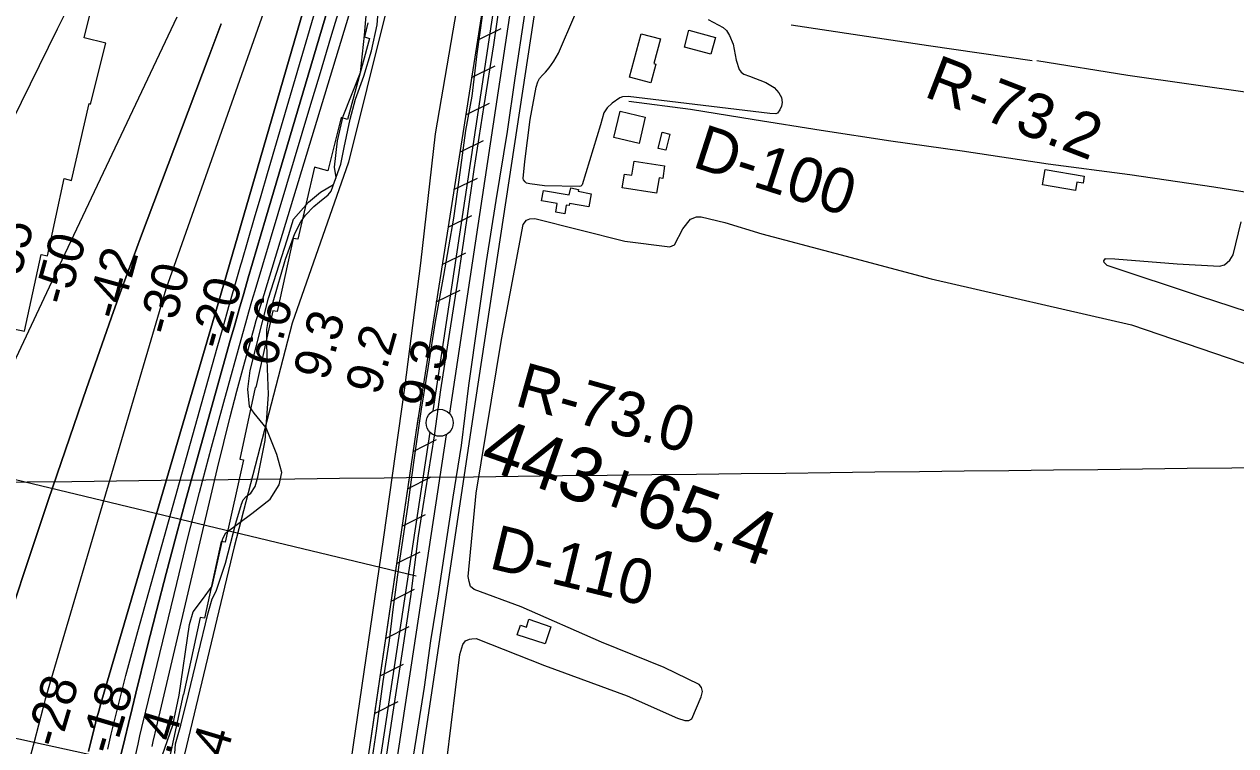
# Model space of a CAD drawing. Extents: x 3683613 to 3738215, y 469626 to 495384.
# Drawn here: x 3703802 to 3706044, y 480796 to 482130 of the extents above; entities that cross this region are included whole.
import ezdxf

# ---------------------------------------------------------------- set-up
doc = ezdxf.new("R2010")
doc.units = 0
for name, color, linetype in [('V-BLDG-OTLN', 7, 'Continuous'), ('V-FLOD-BASE', 7, 'Continuous'), ('V-GRID-MAJR', 7, 'Continuous'), ('V-LEVE-TOET', 7, 'Continuous'), ('V-RIVR-EDGE', 7, 'Continuous'), ('V-RIVR-RANG', 7, 'Continuous'), ('V-RIVR-RANG-IDEN', 7, 'Continuous'), ('V-ROAD-CNTR', 7, 'Continuous'), ('V-RRAP-FSHR', 7, 'Continuous'), ('V-RRAP-RVMT', 7, 'Continuous'), ('V-SITE-VEGE', 7, 'Continuous'), ('V-SURV-IDEN', 7, 'Continuous'), ('V-SURV-LINE', 7, 'Continuous'), ('V-TOPO-DPTH', 7, 'Continuous'), ('V-TOPO-MAJR', 7, 'Continuous'), ('V-TOPO-MINR', 7, 'Continuous'), ('V-TOPO-SHOR', 7, 'Continuous'), ('V-TOPO-WATR', 7, 'Continuous')]:
    doc.layers.add(name, color=color, linetype=linetype)

msp = doc.modelspace()

# ---------------------------------------------------------------- linework, layer by layer
at = {"layer": 'V-BLDG-OTLN'}
for points in [[(3704979.1, 482103.2), (3704966.9, 482057.7), (3704970.7, 482056.6), (3704961.4, 482021.7), (3704922.2, 482032.2), (3704943.7, 482112.7)], [(3705032, 482119.2), (3705081.1, 482105.9), (3705072.5, 482074.7), (3705023.5, 482088.1)], [(3704904.4, 481969.7), (3704951.1, 481958.6), (3704939.6, 481909.8), (3704892.9, 481920.8)], [(3704982.2, 481930.6), (3704996.6, 481927.2), (3704989.5, 481897.2), (3704975.1, 481900.6)], [(3704930.3, 481877.3), (3704987, 481868.5), (3704983.4, 481845.2), (3704976.6, 481846.2), (3704972.2, 481818.1), (3704908.6, 481828), (3704912.5, 481853.2), (3704926.3, 481851)], [(3705761.6, 481836.4), (3705750.1, 481838.4), (3705747.5, 481822.7), (3705686.5, 481833.1), (3705691.3, 481861.7), (3705763.8, 481849.4)], [(3704851.1, 481816.9), (3704846.8, 481792.4), (3704811, 481798.7), (3704810.3, 481794.9), (3704804.9, 481795.9), (3704802, 481779.9), (3704785.4, 481782.5), (3704788.2, 481798.9), (3704759.2, 481803.8), (3704762.5, 481822.8), (3704810.4, 481814.7), (3704813.1, 481827.5), (3704827.8, 481824.7), (3704827.2, 481821.7)], [(3704735.8, 481029.6), (3704776.4, 481015.7), (3704766.1, 480983.8), (3704714.3, 481000.5), (3704720.2, 481018.7), (3704731.1, 481015.1)]]:
    msp.add_lwpolyline(points, close=True, dxfattribs=at)
at = {"layer": 'V-FLOD-BASE'}
msp.add_lwpolyline([(3704683.1, 482182.6), (3704670.2, 482092.3), (3704652.5, 481980.2), (3704633.8, 481861.8), (3704620.2, 481767.2), (3704604, 481658.6), (3704588.8, 481560.9), (3704572.1, 481454.1), (3704560.4, 481368.6), (3704543.5, 481265.4), (3704530.5, 481184.1), (3704516.3, 481071.7), (3704503.3, 480981.9), (3704484, 480857.6), (3704470.3, 480767.7)], dxfattribs=at)
at = {"layer": 'V-GRID-MAJR'}
msp.add_spline([(3687787.4, 481100.8), (3693072.3, 481160.4), (3698357.2, 481220.7), (3703642.1, 481281.8), (3708927, 481343.7), (3714211.8, 481406.4), (3719496.7, 481469.8)], degree=3, dxfattribs=at)
at = {"layer": 'V-LEVE-TOET'}
for points in [[(3704654.1, 482181.7), (3704639.6, 482075.7), (3704630.1, 481997.6), (3704618.5, 481933.8), (3704606, 481842.4), (3704596.4, 481771.7), (3704577.5, 481665.4), (3704562.5, 481580.3), (3704549.6, 481497.9), (3704536.6, 481418.5), (3704522.3, 481319.8), (3704511, 481237.1), (3704494.8, 481130.5), (3704484.1, 481047.9), (3704477.3, 480990), (3704465.2, 480914.1), (3704453, 480823.4), (3704442, 480749)], [(3704727.5, 482149.1), (3704709.7, 482030.9), (3704695.8, 481931.7), (3704674.5, 481804.4), (3704656.5, 481691.2), (3704641.3, 481583.5), (3704623.8, 481462.2), (3704610.3, 481351), (3704594.8, 481255.7), (3704567.6, 481076.6), (3704553.6, 480989.9), (3704541.6, 480903.7), (3704527, 480810.9), (3704510.1, 480703.4)]]:
    msp.add_lwpolyline(points, dxfattribs=at)
at = {"layer": 'V-RIVR-EDGE'}
msp.add_lwpolyline([(3704042.9, 480736.4), (3704076.7, 480833.6), (3704088.3, 480889.4), (3704107.8, 481019.6), (3704114.4, 481043), (3704131.9, 481066.4), (3704149.4, 481090.9), (3704169.4, 481179.1), (3704174.8, 481189.3), (3704223, 481225.2), (3704256.6, 481251.6), (3704273.5, 481278.5), (3704278.4, 481301.3), (3704268.9, 481334.4), (3704249.2, 481383.6), (3704227, 481410.7), (3704218.6, 481423.3), (3704215.7, 481455.2), (3704220, 481490), (3704254, 481623.8), (3704288.4, 481731.7), (3704299.9, 481769.5), (3704327.6, 481801.3), (3704349.9, 481819.8), (3704373.9, 481833.6), (3704378.8, 481846.8), (3704375.8, 481866), (3704381.3, 481914.6), (3704391.7, 481960.2), (3704424.3, 482041.2), (3704431.7, 482110.2), (3704438.5, 482190.6)], dxfattribs=at)
at = {"layer": 'V-RIVR-RANG'}
msp.add_line((3704527.2, 481109.4), (3703516, 481352.4), dxfattribs=at)
at = {"layer": 'V-ROAD-CNTR'}
msp.add_lwpolyline([(3704509.6, 480585.2), (3704633.4, 481407.9), (3704785, 482403.4), (3704837.4, 482796)], dxfattribs=at)
at = {"layer": 'V-RRAP-FSHR'}
for p, q in [((3704640.5, 482101), (3704684.4, 482122.4)), ((3704629.7, 482031.8), (3704673.5, 482053.3)), ((3704618.8, 481962.7), (3704662.7, 481984.1)), ((3704607.9, 481893.5), (3704651.8, 481915)), ((3704597.1, 481824.4), (3704640.9, 481845.8)), ((3704586.2, 481755.2), (3704630, 481776.7)), ((3704575.3, 481686.1), (3704619.2, 481707.5)), ((3704564.4, 481616.9), (3704608.3, 481638.4)), ((3704521.3, 481340.2), (3704564.9, 481362.1)), ((3704511.1, 481271), (3704554.8, 481292.9)), ((3704500.9, 481201.7), (3704544.6, 481223.6)), ((3704490.7, 481132.5), (3704534.4, 481154.4)), ((3704480.6, 481063.2), (3704524.2, 481085.1)), ((3704470.4, 480994), (3704514, 481015.9)), ((3704460.2, 480924.7), (3704503.8, 480946.6)), ((3704450, 480855.5), (3704493.6, 480877.4))]:
    msp.add_line(p, q, dxfattribs=at)
for points in [[(3706130, 485815.1), (3705936, 485543.2), (3705791, 485295.9), (3705581.8, 484907), (3705368.5, 484461.9), (3705143.7, 484005.7), (3705041.7, 483827.9), (3704913.2, 483547.4), (3704758.3, 483206.4), (3704721.1, 483082.9), (3704690.6, 482950.5), (3704611.9, 482663.7), (3704538, 482423.7), (3704402.1, 481875.4), (3704297.7, 481577.1), (3704190.4, 481163.5), (3704084.1, 480720.8), (3703982.7, 480283.7)], [(3706323.9, 485767.8), (3705976, 485252.8), (3705840.7, 485020.2), (3705315.8, 484071), (3704796.5, 483151.4), (3704698.6, 482470), (3704526.4, 481375.3), (3704382.9, 480399.2)], [(3704654.2, 482187.8), (3704562.2, 481602.7)], [(3704531, 481404.1), (3704526.4, 481375.3), (3704442, 480801.1)]]:
    msp.add_lwpolyline(points, dxfattribs=at)
at = {"layer": 'V-RRAP-RVMT'}
for p, q in [((3703912.3, 482105.4), (3703949.7, 482256.4)), ((3704437.9, 482133.2), (3704431.3, 482107)), ((3703952.5, 482095.4), (3703912.3, 482105.4)), ((3703924.1, 481982.5), (3703952.5, 482095.4)), ((3704440.5, 482104.1), (3704400.2, 481954.4)), ((3704431.3, 482107), (3704440.5, 482104.1)), ((3703889.2, 481841.4), (3703921.8, 481983.5)), ((3703921.8, 481983.5), (3703924.1, 481982.5)), ((3704388.2, 481957.6), (3704363.3, 481859.3)), ((3704400.2, 481954.4), (3704388.2, 481957.6)), ((3704339.1, 481866), (3704308.1, 481732.7)), ((3704363.3, 481859.3), (3704339.1, 481866)), ((3703844.6, 481701.6), (3703875.6, 481844.7)), ((3703875.6, 481844.7), (3703889.2, 481841.4)), ((3704299.6, 481734.1), (3704269.7, 481598.7)), ((3704308.1, 481732.7), (3704299.6, 481734.1)), ((3703802.4, 481562.3), (3703832.8, 481704.2)), ((3703832.8, 481704.2), (3703844.6, 481701.6)), ((3704261.5, 481600.3), (3704230.4, 481458.4)), ((3704269.7, 481598.7), (3704261.5, 481600.3)), ((3703781.8, 481566.6), (3703802.4, 481562.3)), ((3704229.2, 481458.6), (3704200.6, 481325.9)), ((3704230.4, 481458.4), (3704229.2, 481458.6)), ((3704207.6, 481324.2), (3704173.3, 481172.3)), ((3704200.6, 481325.9), (3704207.6, 481324.2)), ((3704166.1, 481173.7), (3704135.1, 481031.3)), ((3704173.3, 481172.3), (3704166.1, 481173.7)), ((3704127.3, 481032.9), (3704096.4, 480890.3)), ((3704135.1, 481031.3), (3704127.3, 481032.9)), ((3704095.9, 480890.2), (3704064.8, 480748.2)), ((3704096.4, 480890.3), (3704095.9, 480890.2)), ((3704064.8, 480748.2), (3703653.3, 480837.4))]:
    msp.add_line(p, q, dxfattribs=at)
at = {"layer": 'V-SITE-VEGE'}
for p, q in [((3705035, 481769.6), (3705046.1, 481774)), ((3705046.1, 481774), (3705054.4, 481774.2)), ((3705054.4, 481774.2), (3705098.2, 481763.7)), ((3704685.1, 481547.1), (3704724.9, 481759.8)), ((3704724.9, 481759.8), (3704731.3, 481767.9)), ((3704731.3, 481767.9), (3704737.2, 481770.5)), ((3704737.2, 481770.5), (3704747, 481770.7)), ((3704747, 481770.7), (3704913, 481728.8)), ((3705005.4, 481722.2), (3705020.5, 481751.8)), ((3705020.5, 481751.8), (3705035, 481769.6)), ((3705098.2, 481763.7), (3705166.6, 481742.9)), ((3706039.3, 481703.8), (3706053.9, 481764.7)), ((3704913, 481728.8), (3704996.8, 481718.5)), ((3705166.6, 481742.9), (3705301.9, 481706.6)), ((3704996.8, 481718.5), (3705005.4, 481722.2)), ((3705301.9, 481706.6), (3705480.6, 481659.1)), ((3705799.9, 481692.8), (3705802.9, 481696.7)), ((3705800.3, 481689.3), (3705799.9, 481692.8)), ((3705806, 481684.2), (3705800.3, 481689.3)), ((3705802.9, 481696.7), (3705820, 481696.1)), ((3705978.7, 481626.8), (3705806, 481684.2)), ((3705820, 481696.1), (3705935.5, 481686.8)), ((3705935.5, 481686.8), (3706014, 481682.7)), ((3706014, 481682.7), (3706023.3, 481685.3)), ((3706023.3, 481685.3), (3706033.2, 481693.6)), ((3706033.2, 481693.6), (3706039.3, 481703.8)), ((3705480.6, 481659.1), (3705851.3, 481574.2)), ((3706125.7, 481579), (3705978.7, 481626.8)), ((3705851.3, 481574.2), (3706080.9, 481496.1)), ((3704637.9, 481262.9), (3704685.1, 481547.1)), ((3704623.3, 481108.6), (3704637.9, 481262.9)), ((3704624.9, 481099.2), (3704623.3, 481108.6)), ((3704627.9, 481089.9), (3704624.9, 481099.2)), ((3704634.6, 481084.8), (3704627.9, 481089.9)), ((3704721.4, 481052.3), (3704634.6, 481084.8)), ((3704870.2, 480987.4), (3704721.4, 481052.3)), ((3704613.6, 480983), (3704618.3, 480989.7)), ((3704618.3, 480989.7), (3704625.6, 480993)), ((3704625.6, 480993), (3704630.1, 480993.5)), ((3704630.1, 480993.5), (3704638.1, 480994)), ((3704638.1, 480994), (3704764.9, 480944.3)), ((3704608.1, 480964.4), (3704613.6, 480983)), ((3704986.2, 480940.2), (3704870.2, 480987.4)), ((3704584, 480768.5), (3704608.1, 480964.4)), ((3704764.9, 480944.3), (3704917.4, 480887.8)), ((3705050.7, 480908.6), (3704986.2, 480940.2)), ((3705055.3, 480903.5), (3705050.7, 480908.6)), ((3705056.9, 480895.8), (3705055.3, 480903.5)), ((3704917.4, 480887.8), (3705010.6, 480846.4)), ((3705037.5, 480845.2), (3705054.6, 480886)), ((3705054.6, 480886), (3705056.9, 480895.8)), ((3705010.6, 480846.4), (3705024.6, 480842.2)), ((3705024.6, 480842.2), (3705031.6, 480842.3)), ((3705031.6, 480842.3), (3705037.5, 480845.2))]:
    msp.add_line(p, q, dxfattribs=at)
for points in [[(3705247.3, 484027.1), (3704992, 483570.6), (3704863.1, 483343.9), (3704828.6, 483291.3), (3704808.6, 483258.5), (3704793.4, 483229.1), (3704773.6, 483184.1), (3704757.3, 483132.9), (3704742.6, 483055.4), (3704698.3, 482764.9), (3704656, 482487.7), (3704609.1, 482201.2), (3704562.1, 481927.5), (3704534.8, 481688.6), (3704505.7, 481458), (3704465.9, 481177.2), (3704406.1, 480767.9)], [(3704430.4, 482034.4), (3704444.1, 482081.4), (3704454.6, 482129.4), (3704459.3, 482185.7)], [(3705067.5, 482139.4), (3705095.2, 482124.4), (3705101.4, 482118.8), (3705107.3, 482109.6), (3705113.9, 482093.6), (3705119.6, 482063.6), (3705125.1, 482046.8), (3705128.9, 482041.7), (3705133.8, 482038.3), (3705143.9, 482034.1), (3705174.5, 482022.4), (3705189.8, 482013.1), (3705198.6, 482003.6), (3705203, 481994.6), (3705204.4, 481985.4), (3705203, 481978.5), (3705200.4, 481972.3), (3705196.1, 481966.1), (3705193, 481964.9), (3705181.6, 481965.5), (3704919.3, 481996.4), (3704909.2, 481995.9), (3704904.3, 481994.3), (3704889.9, 481984.3), (3704880.8, 481975.8), (3704874.3, 481966.3), (3704868, 481944), (3704834.2, 481833.3), (3704832.1, 481830.8), (3704829.4, 481829.9), (3704764.6, 481831.3), (3704737.3, 481834.9), (3704731.4, 481836.1), (3704728.8, 481838.6), (3704726, 481842.6), (3704725.2, 481845.1), (3704728.2, 481876.6), (3704738, 481954.3), (3704748.9, 482013.8), (3704752.3, 482024.1), (3704755.5, 482029.9), (3704760.8, 482036), (3704766.5, 482041.9), (3704773, 482049.6), (3704781.9, 482062.2), (3704790.4, 482077.1), (3704820.5, 482147.1)], [(3704080.3, 480781.5), (3704081.9, 480799.2), (3704091.2, 480833.7), (3704105.9, 480891), (3704122.7, 480962.6), (3704141.9, 481041.6), (3704149.6, 481067.5), (3704156.8, 481081.7), (3704162.4, 481098.2), (3704174.3, 481133.3), (3704193, 481207.3), (3704203.7, 481242.7), (3704207, 481250.7), (3704213.3, 481257.4), (3704216.8, 481259.8), (3704220.9, 481262.9), (3704229.2, 481275.1), (3704234.1, 481292.2), (3704247.7, 481360), (3704253.6, 481445.6), (3704251.1, 481509.4), (3704250.4, 481548.4), (3704250.9, 481565.7), (3704253.9, 481583.9), (3704262.6, 481616.5), (3704285.5, 481695.8), (3704302.8, 481743.4), (3704313.8, 481765), (3704322.3, 481776.9), (3704337.5, 481793.2), (3704348.3, 481802.1), (3704364.5, 481814.5), (3704369.5, 481821.3), (3704376, 481839.1), (3704387.5, 481871.4), (3704393.6, 481902.2), (3704404.9, 481955), (3704414.5, 481991.7), (3704430.4, 482034.4)]]:
    msp.add_lwpolyline(points, dxfattribs=at)
at = {"layer": 'V-SURV-LINE'}
for points in [[(3704558.8, 481415), (3704817.3, 483127.4)], [(3704847, 483122.9), (3704588.5, 481410.6)], [(3704348.6, 480032.5), (3704552.8, 481375.5)], [(3704582.5, 481371), (3704378.3, 480028)]]:
    msp.add_lwpolyline(points, dxfattribs=at)
msp.add_circle((3704570.7, 481393), 25, dxfattribs=at)
at = {"layer": 'V-TOPO-DPTH'}
for points in [[(3703810.3, 480764.3), (3703820.5, 480803.6), (3703836.8, 480865.2), (3703839, 480873.7), (3703841.3, 480882.1), (3703843.7, 480890.5), (3703846.1, 480898.8), (3704064.5, 481640.9), (3704318.3, 482361.1)], [(3703810.3, 480764.3), (3703820.5, 480803.6), (3703836.8, 480865.2), (3703839, 480873.7), (3703841.3, 480882.1), (3703843.7, 480890.5), (3703846.1, 480898.8), (3704064.5, 481640.9), (3704318.3, 482361.1)], [(3703920.5, 480785), (3703933.6, 480837.1), (3703935.7, 480845.3), (3703937.8, 480853.4), (3703940.1, 480861.5), (3703942.4, 480869.6), (3704160.8, 481614), (3704380.1, 482370)], [(3704380.1, 482370), (3704160.8, 481614), (3703942.4, 480869.6), (3703940.1, 480861.5), (3703937.8, 480853.4), (3703935.7, 480845.3), (3703933.6, 480837.1), (3703920.5, 480785)], [(3704412.5, 482323.8), (3704346.8, 482102.5), (3704322.1, 482019.3), (3704297.4, 481936.1), (3704272.8, 481852.9), (3704248.3, 481769.7), (3704216.2, 481660.9), (3704207.8, 481632.1), (3704199.4, 481603.2), (3704191.2, 481574.2), (3704183, 481545.3), (3704101.5, 481252.7), (3704082.6, 481183.6), (3704064.1, 481114.4), (3704046.2, 481045.1), (3704028.6, 480975.7), (3704008.1, 480892.8), (3704001.2, 480864.7), (3703994.5, 480836.6), (3703987.8, 480808.4), (3703981.3, 480780.3)], [(3704412.5, 482323.8), (3704346.8, 482102.5), (3704322.1, 482019.3), (3704297.4, 481936.1), (3704272.8, 481852.9), (3704248.3, 481769.7), (3704216.2, 481660.9), (3704207.8, 481632.1), (3704199.4, 481603.2), (3704191.2, 481574.2), (3704183, 481545.3), (3704101.5, 481252.7), (3704082.6, 481183.6), (3704064.1, 481114.4), (3704046.2, 481045.1), (3704028.6, 480975.7), (3704008.1, 480892.8), (3704001.2, 480864.7), (3703994.5, 480836.6), (3703987.8, 480808.4), (3703981.3, 480780.3)], [(3704038.4, 480794.4), (3704040.5, 480803.5), (3704043.4, 480816.6), (3704044, 480819.1), (3704044.6, 480821.7), (3704045.2, 480824.2), (3704045.8, 480826.8), (3704159.5, 481308.8), (3704171.1, 481356.5), (3704183, 481404), (3704195.4, 481451.5), (3704208.2, 481498.8), (3704228, 481570.5), (3704231.2, 481582), (3704234.4, 481593.4), (3704237.8, 481604.8), (3704241.2, 481616.1), (3704432.3, 482244.1)], [(3704166.4, 482131.4), (3704143.8, 482071.8), (3704016.8, 481735), (3704003.2, 481698.4), (3703989.7, 481661.8), (3703976.4, 481625), (3703963.3, 481588.2), (3703941, 481525.2), (3703917, 481456.7), (3703893.2, 481388.2), (3703869.8, 481319.6), (3703846.6, 481250.8), (3703743.2, 480941.8)], [(3704166.4, 482131.4), (3704143.8, 482071.8), (3704016.8, 481735), (3704003.2, 481698.4), (3703989.7, 481661.8), (3703976.4, 481625), (3703963.3, 481588.2), (3703941, 481525.2), (3703917, 481456.7), (3703893.2, 481388.2), (3703869.8, 481319.6), (3703846.6, 481250.8), (3703743.2, 480941.8)]]:
    msp.add_lwpolyline(points, dxfattribs=at)
at = {"layer": 'V-TOPO-MAJR'}
msp.add_lwpolyline([(3703677.4, 481282.1), (3703871.9, 481694.7), (3704084.7, 482143.9)], dxfattribs=at)
at = {"layer": 'V-TOPO-MINR'}
for points in [[(3703810.3, 480764.3), (3703820.5, 480803.6), (3703836.8, 480865.2), (3703839, 480873.7), (3703841.3, 480882.1), (3703843.7, 480890.5), (3703846.1, 480898.8), (3704064.5, 481640.9), (3704318.3, 482361.1)], [(3703920.5, 480785), (3703933.6, 480837.1), (3703935.7, 480845.3), (3703937.8, 480853.4), (3703940.1, 480861.5), (3703942.4, 480869.6), (3704160.8, 481614), (3704380.1, 482370)], [(3703981.3, 480780.3), (3703987.8, 480808.4), (3703994.5, 480836.6), (3704001.2, 480864.7), (3704008.1, 480892.8), (3704028.6, 480975.7), (3704046.2, 481045.1), (3704064.1, 481114.4), (3704082.6, 481183.6), (3704101.5, 481252.7), (3704183, 481545.3), (3704191.2, 481574.2), (3704199.4, 481603.2), (3704207.8, 481632.1), (3704216.2, 481660.9), (3704248.3, 481769.7), (3704272.8, 481852.9), (3704297.4, 481936.1), (3704322.1, 482019.3), (3704346.8, 482102.5), (3704412.5, 482323.8)], [(3703956.5, 480789.5), (3703962.8, 480816.8), (3703969.3, 480844.1), (3703976, 480871.3), (3703982.8, 480898.5), (3703989.8, 480925.7), (3703996.9, 480952.8), (3704004.3, 480979.9), (3704011.8, 481006.9), (3704159, 481531.8), (3704169.8, 481570.1), (3704180.6, 481608.4), (3704191.6, 481646.7), (3704202.6, 481685), (3704204.2, 481690.5), (3704216.1, 481731.5), (3704228.1, 481772.4), (3704240, 481813.4), (3704252, 481854.4), (3704385.9, 482310.5)], [(3703679.3, 481748.6), (3703863, 482122.1), (3703896.1, 482187.6)], [(3703994.5, 480719.9), (3704012.4, 480798.4), (3704015.9, 480813.8), (3704019.5, 480829.1), (3704023.1, 480844.5), (3704026.8, 480859.8), (3704083.9, 481096), (3704104.7, 481180.1), (3704126, 481264), (3704148.1, 481347.7), (3704170.9, 481431.3), (3704206, 481558.2), (3704211.6, 481578.2), (3704217.3, 481598.2), (3704223.1, 481618.1), (3704229.1, 481638), (3704330.4, 481976.1), (3704349.8, 482040.9), (3704369.2, 482105.7), (3704388.7, 482170.5)], [(3703743.2, 480941.8), (3703846.6, 481250.8), (3703869.8, 481319.6), (3703893.2, 481388.2), (3703917, 481456.7), (3703941, 481525.2), (3703963.3, 481588.2), (3703976.4, 481625), (3703989.7, 481661.8), (3704003.2, 481698.4), (3704016.8, 481735), (3704143.8, 482071.8), (3704166.4, 482131.4)]]:
    msp.add_lwpolyline(points, dxfattribs=at)
at = {"layer": 'V-TOPO-SHOR'}
for points in [[(3705221.2, 482129.4), (3705475.6, 482090.9), (3705667.1, 482063)], [(3705675.8, 482063), (3705844.4, 482036.1), (3706187.3, 481987.4), (3706195.1, 481987.8), (3706204, 481989.2), (3706215.3, 481992), (3706223.3, 481992.7), (3706236.6, 481991.5), (3706349.4, 481962.9), (3706532.4, 481916), (3706729.7, 481872.3)], [(3704920.7, 481988.3), (3705034.9, 481973.4), (3705153, 481954.1), (3705276.8, 481934.1), (3705405.9, 481914.7), (3705537.6, 481896), (3705696.8, 481872.3), (3705848.3, 481852.5), (3706003.6, 481829.5), (3706153.7, 481805.2), (3706273.3, 481787), (3706423.3, 481765), (3706558.1, 481745.2), (3706694.1, 481725.2), (3706819, 481705.2), (3706957.5, 481689.8), (3706969.2, 481693.4), (3706978.3, 481708.4), (3706997.5, 481765.8), (3707006, 481810.8)]]:
    msp.add_lwpolyline(points, dxfattribs=at)
at = {"layer": 'V-TOPO-WATR'}
msp.add_lwpolyline([(3704038.4, 480794.4), (3704040.5, 480803.5), (3704043.4, 480816.6), (3704044, 480819.1), (3704044.6, 480821.7), (3704045.2, 480824.2), (3704045.8, 480826.8), (3704159.5, 481308.8), (3704171.1, 481356.5), (3704183, 481404), (3704195.4, 481451.5), (3704208.2, 481498.8), (3704228, 481570.5), (3704231.2, 481582), (3704234.4, 481593.4), (3704237.8, 481604.8), (3704241.2, 481616.1), (3704432.3, 482244.1)], dxfattribs=at)

# ---------------------------------------------------------------- texts
at = {"layer": 'V-RIVR-RANG'}
for s, rotation, p in [('-55', 74.5223, (3703786, 481633.6)), ('-50', 74.5223, (3703882.5, 481607.5)), ('-42', 74.5223, (3703978.9, 481580.8)), ('-30', 74.5223, (3704074.7, 481552.1)), ('-20', 74.5223, (3704171.2, 481525.7)), ('6.6', 74.2383, (3704265.7, 481493.9)), ('9.3', 74.2383, (3704362.5, 481468.7)), ('9.2', 74.2383, (3704458.8, 481441.8)), ('9.3', 74.2383, (3704555.1, 481414.9)), ('-28', 73.5939, (3703866.9, 480789)), ('-18', 73.5939, (3703967.5, 480776.7)), ('1.4', 73.3083, (3704057.2, 480728.7)), ('8.4', 73.3083, (3704153, 480700.2))]:
    msp.add_text(s, height=67, rotation=rotation, dxfattribs=at).set_placement(p)
at = {"layer": 'V-RIVR-RANG-IDEN'}
for s, rotation, p in [('R-73.2', 338.9652, (3705464.7, 481997.5)), ('D-100', 342.1263, (3705036, 481867.2)), ('R-73.0', 344.3806, (3704707.1, 481425.7)), ('D-110', 346.3423, (3704659.7, 481124.5))]:
    msp.add_text(s, height=83, rotation=rotation, dxfattribs=at).set_placement(p)
at = {"layer": 'V-SURV-IDEN'}
msp.add_text('443+65.4', height=100, rotation=340.6691, dxfattribs=at).set_placement((3704641.4, 481311.7))

doc.saveas('drawing.dxf')
